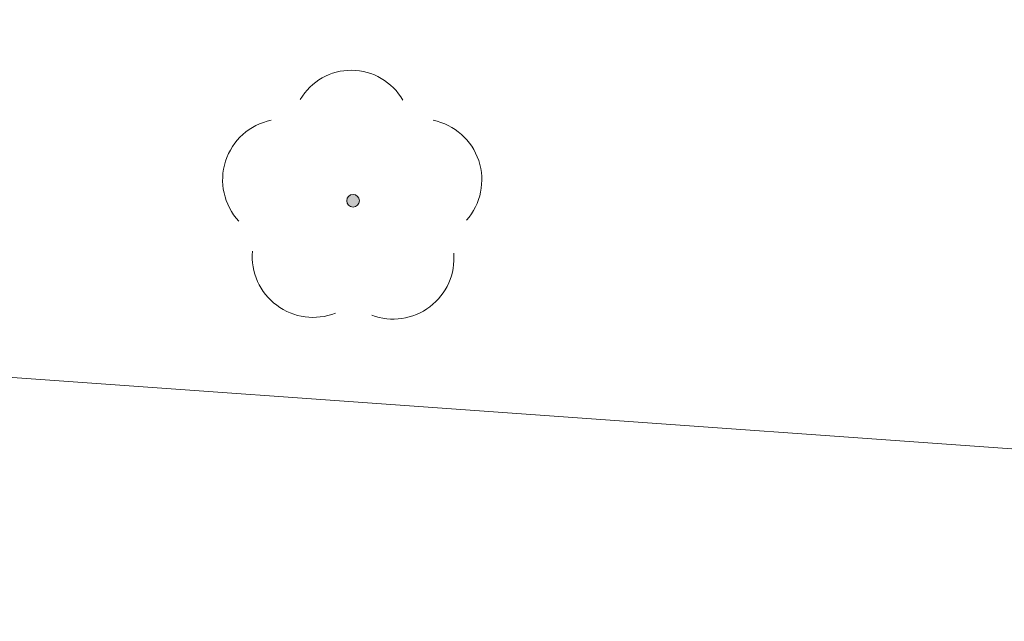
# Model space of a CAD drawing. Header units: metres. Extents: x 5504996 to 5514259, y 5943254 to 5951281.
# Tile 626 of 656: x 5509870.7 to 5509876.36, y 5948023.2 to 5948026.66. Entities that reach past the tile are written whole.
import ezdxf

# ---------------------------------------------------------------- set-up
doc = ezdxf.new("R2010")
doc.units = ezdxf.units.M
doc.layers.get('0').update_dxf_attribs({"linetype": 'CONTINUOUS', "lineweight": 18, "true_color": 0x000000})
doc.layers.add('GES_PrzewodGazowy', color=7, linetype='CONTINUOUS', lineweight=18, true_color=0xbfbf00)
doc.layers.add('OT_ZagospodarowanieTerenu_P', color=7, linetype='CONTINUOUS', lineweight=18, true_color=0x000000)

# ---------------------------------------------------------------- blocks, each defined once
blk = doc.blocks.new('OTZL')
at = {"linetype": 'Continuous', "lineweight": 18}
blk.add_hatch(color=0, dxfattribs=at).paths.add_polyline_path([(0, -0.072, 1), (0, 0.072, 1)])
at = {"color": 0, "linetype": 'Continuous', "lineweight": 18}
blk.add_circle((0, 0), 0.0721, dxfattribs=at)
for centre, radius, start, end in [((-0.02, 0.82), 0.68, 29.5388, 149.6209), ((-0.8, 0.24), 0.7, 101.6336, 222.6141), ((0.78, 0.24), 0.7, 318.5035, 78.3664), ((-0.46, -0.64), 0.7, 175.1009, 291.5014), ((0.46, -0.66), 0.7, 249.444, 4.8991)]:
    blk.add_arc(centre, radius, start, end, dxfattribs=at)

msp = doc.modelspace()

# ---------------------------------------------------------------- linework, layer by layer
at = {"layer": 'GES_PrzewodGazowy', "color": 52, "linetype": 'Continuous', "lineweight": 18, "true_color": 0xbfbf00, "flags": 128}
msp.add_lwpolyline([(5509498.92, 5948030.52), (5509499.76, 5948030.38), (5509501.33, 5948031.12), (5509506.75, 5948031.01), (5509546, 5948030.11), (5509550.14, 5948027.97), (5509573.35, 5948027.2), (5509579.82, 5948027.23), (5509642.85, 5948024.92), (5509686.62, 5948025.56), (5509693.47, 5948025.65), (5509698.37, 5948025.12), (5509745.51, 5948022.16), (5509751.92, 5948029.39), (5509844.88, 5948026.44), (5509893.88, 5948022.95), (5510007.47, 5948020.06), (5510064.6, 5948013.59)], dxfattribs=at)

# ---------------------------------------------------------------- block references
at = {"layer": 'OT_ZagospodarowanieTerenu_P', "color": 96, "linetype": 'Continuous', "true_color": 0x008000, "xscale": 0.5, "yscale": 0.5, "zscale": 0.5}
msp.add_blockref('OTZL', (5509872.62, 5948025.62), dxfattribs=at)

doc.saveas('drawing.dxf')
